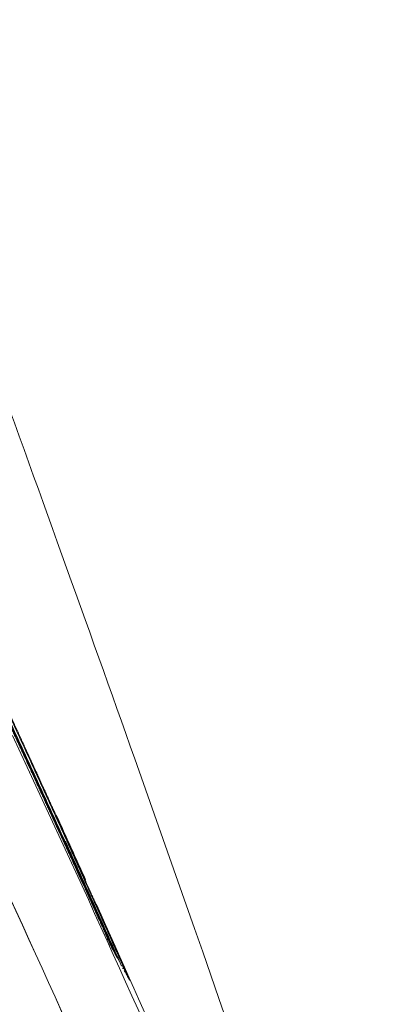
# Model space of a CAD drawing. Header units: millimetres. Extents: x 0 to 594, y 0 to 420.
# Tile 895 of 1056: x 518.32 to 518.534, y 163.831 to 164.399. Entities that reach past the tile are written whole.
import ezdxf

# ---------------------------------------------------------------- set-up
doc = ezdxf.new("R2010")
doc.units = ezdxf.units.MM
doc.layers.add('1', color=7, linetype='Continuous', true_color=0xffffff)

msp = doc.modelspace()

# ---------------------------------------------------------------- linework, layer by layer
at = {"layer": '1', "color": 155, "linetype": 'Continuous', "lineweight": 13}
for p, q in [((518.37366, 163.86245), (518.37364, 163.8625)), ((518.37421, 163.86271), (518.37733, 163.85572))]:
    msp.add_line(p, q, dxfattribs=at)
at = {"layer": '1', "color": 155, "linetype": 'Continuous', "lineweight": 18}
for points, degree, knots in [([(518.98078, 161.97049), (518.97825, 161.98328), (518.97034, 162.02247), (518.95501, 162.09429), (518.92758, 162.21402), (518.8857, 162.37848), (518.82445, 162.60708), (518.74948, 162.86906), (518.6579, 163.16746), (518.54961, 163.5008), (518.41131, 163.9056), (518.26846, 164.3024), (518.13847, 164.64929), (518.0371, 164.9137), (517.92773, 165.19196), (517.80828, 165.49081), (517.65395, 165.85063), (517.46792, 166.24914), (517.24394, 166.69433), (516.99206, 167.15718), (516.7595, 167.55526), (516.53105, 167.92488), (516.30057, 168.2797), (516.02683, 168.67902), (515.71929, 169.1024), (515.4031, 169.51395), (515.08493, 169.90716), (514.7183, 170.3395), (514.28636, 170.82229), (513.87451, 171.25412), (513.56332, 171.56623), (513.40109, 171.72577), (513.26172, 171.86065), (513.13274, 171.98379), (513.04035, 172.07087), (512.98924, 172.11859)], 3, [0, 0, 0, 0, 0.019057, 0.055848, 0.092039, 0.161305, 0.228153, 0.294922, 0.359112, 0.420843, 0.482817, 0.546117, 0.574388, 0.602916, 0.631703, 0.660035, 0.68656, 0.710733, 0.733018, 0.75359, 0.772684, 0.786765, 0.803254, 0.822193, 0.842997, 0.865126, 0.885673, 0.903619, 0.931175, 0.960506, 0.969964, 0.978347, 0.985531, 0.992144, 1, 1, 1, 1]), ([(512.52491, 169.70793), (513.35562, 169.32225), (515.09208, 168.16197), (516.74611, 166.50793), (518.04568, 164.56297), (518.94084, 162.40186), (519.39718, 160.10764), (519.39718, 157.76847), (518.94082, 155.47424), (518.04565, 153.31313), (516.74607, 151.36818), (515.09202, 149.71414), (513.35558, 148.5539), (512.52491, 148.16823)], 2, [0, 0, 0, 0.067893, 0.154315, 0.240736, 0.327158, 0.413579, 0.5, 0.586422, 0.672843, 0.759265, 0.845686, 0.932108, 1, 1, 1]), ([(513.07188, 169.43664), (513.61054, 169.15191), (515.09208, 168.16197), (516.74611, 166.50793), (518.04568, 164.56297), (518.94084, 162.40186), (519.39718, 160.10764), (519.39718, 157.76847), (518.94082, 155.47424), (518.04565, 153.31313), (516.74607, 151.36818), (515.09202, 149.71414), (513.35557, 148.55389), (512.5249, 148.16822)], 2, [0, 0, 0, 0.046286, 0.134711, 0.223136, 0.31156, 0.399985, 0.48841, 0.576834, 0.665259, 0.753684, 0.842108, 0.930533, 1, 1, 1])]:
    msp.add_open_spline(points, degree=degree, knots=knots, dxfattribs=at)
at = {"layer": '1', "color": 155, "linetype": 'Continuous', "lineweight": 13}
for points, knots in [([(518.38228, 163.84683), (518.38059, 163.85063), (518.37721, 163.85824), (518.37213, 163.86965), (518.36704, 163.88105), (518.36193, 163.89244), (518.35681, 163.90383), (518.35168, 163.91522), (518.34654, 163.92661), (518.34138, 163.93799), (518.33621, 163.94936), (518.33103, 163.96073), (518.32584, 163.9721), (518.32063, 163.98346), (518.31541, 163.99482), (518.31018, 164.00617), (518.30494, 164.01752), (518.29969, 164.02886), (518.29442, 164.0402), (518.28914, 164.05154), (518.28385, 164.06287), (518.27854, 164.07419), (518.27323, 164.08552), (518.2679, 164.09683), (518.26255, 164.10815), (518.2572, 164.11946), (518.25183, 164.13076), (518.24646, 164.14206), (518.24106, 164.15335), (518.23566, 164.16464), (518.23025, 164.17593), (518.22482, 164.18721), (518.21938, 164.19849), (518.21392, 164.20976), (518.20846, 164.22103), (518.20298, 164.23229), (518.19749, 164.24355), (518.19199, 164.2548), (518.18647, 164.26605), (518.18095, 164.27729), (518.17541, 164.28853), (518.16986, 164.29977), (518.16429, 164.311), (518.15872, 164.32222), (518.15313, 164.33344), (518.14753, 164.34466), (518.14191, 164.35587), (518.13816, 164.36334), (518.13629, 164.36708)], [0, 0, 0, 0, 0.021739, 0.043478, 0.065217, 0.086957, 0.108696, 0.130435, 0.152174, 0.173913, 0.195652, 0.217391, 0.239131, 0.26087, 0.282609, 0.304348, 0.326087, 0.347826, 0.369565, 0.391304, 0.413044, 0.434783, 0.456522, 0.478261, 0.5, 0.521739, 0.543478, 0.565218, 0.586957, 0.608696, 0.630435, 0.652174, 0.673913, 0.695652, 0.717391, 0.739131, 0.76087, 0.782609, 0.804348, 0.826087, 0.847826, 0.869565, 0.891304, 0.913043, 0.934783, 0.956522, 0.978261, 1, 1, 1, 1]), ([(518.14354, 164.34552), (518.14529, 164.34204), (518.1488, 164.33509), (518.15404, 164.32465), (518.15928, 164.31421), (518.1645, 164.30376), (518.16971, 164.29331), (518.17492, 164.28286), (518.18011, 164.2724), (518.18529, 164.26194), (518.19046, 164.25148), (518.19562, 164.24101), (518.20077, 164.23053), (518.2059, 164.22006), (518.21103, 164.20957), (518.21615, 164.19909), (518.22125, 164.1886), (518.22635, 164.1781), (518.23143, 164.16761), (518.23651, 164.1571), (518.24157, 164.1466), (518.24662, 164.13609), (518.25166, 164.12557), (518.25669, 164.11506), (518.26171, 164.10453), (518.26672, 164.09401), (518.27172, 164.08348), (518.27671, 164.07294), (518.28169, 164.06241), (518.28665, 164.05187), (518.29161, 164.04132), (518.29656, 164.03077), (518.30149, 164.02022), (518.30641, 164.00966), (518.31133, 163.9991), (518.31623, 163.98854), (518.32112, 163.97797), (518.326, 163.96739), (518.33087, 163.95682), (518.33573, 163.94624), (518.34058, 163.93565), (518.34542, 163.92507), (518.35024, 163.91448), (518.35506, 163.90388), (518.35986, 163.89328), (518.36466, 163.88268), (518.36944, 163.87207), (518.37262, 163.865), (518.37421, 163.86146)], [0, 0, 0, 0, 0.021739, 0.043478, 0.065217, 0.086957, 0.108696, 0.130435, 0.152174, 0.173913, 0.195652, 0.217391, 0.23913, 0.260869, 0.282609, 0.304348, 0.326087, 0.347826, 0.369565, 0.391304, 0.413043, 0.434782, 0.456522, 0.478261, 0.5, 0.521739, 0.543478, 0.565217, 0.586956, 0.608696, 0.630435, 0.652174, 0.673913, 0.695652, 0.717391, 0.73913, 0.760869, 0.782609, 0.804348, 0.826087, 0.847826, 0.869565, 0.891304, 0.913043, 0.934783, 0.956522, 0.978261, 1, 1, 1, 1]), ([(518.32612, 163.96662), (518.32594, 163.96701), (518.32558, 163.96779), (518.32503, 163.96897), (518.32448, 163.97016), (518.32392, 163.97136), (518.32336, 163.97257), (518.3228, 163.9738), (518.32223, 163.97503), (518.32165, 163.97627), (518.32107, 163.97753), (518.32049, 163.97879), (518.31989, 163.98007), (518.3193, 163.98135), (518.3187, 163.98265), (518.31809, 163.98396), (518.31748, 163.98528), (518.31686, 163.98661), (518.31624, 163.98795), (518.31561, 163.9893), (518.31498, 163.99067), (518.31434, 163.99204), (518.31369, 163.99343), (518.31304, 163.99483), (518.31239, 163.99623), (518.31173, 163.99766), (518.31106, 163.99909), (518.31039, 164.00053), (518.30971, 164.00199), (518.30903, 164.00346), (518.30834, 164.00494), (518.30764, 164.00643), (518.30694, 164.00793), (518.30623, 164.00945), (518.30552, 164.01098), (518.3048, 164.01252), (518.30407, 164.01407), (518.30334, 164.01564), (518.3026, 164.01722), (518.30186, 164.01881), (518.30111, 164.02041), (518.30035, 164.02203), (518.29959, 164.02366), (518.29882, 164.0253), (518.29805, 164.02695), (518.29727, 164.02862), (518.29648, 164.0303), (518.29568, 164.032), (518.29488, 164.0337), (518.29407, 164.03542), (518.29326, 164.03716), (518.29244, 164.0389), (518.29161, 164.04066), (518.29078, 164.04244), (518.28994, 164.04423), (518.28909, 164.04603), (518.28824, 164.04784), (518.28737, 164.04967), (518.28651, 164.05151), (518.28563, 164.05337), (518.28475, 164.05524), (518.28386, 164.05712), (518.28296, 164.05902), (518.28206, 164.06093), (518.28115, 164.06286), (518.28023, 164.0648), (518.27931, 164.06675), (518.27838, 164.06872), (518.27744, 164.0707), (518.27649, 164.0727), (518.27554, 164.07471), (518.27458, 164.07673), (518.27362, 164.07877), (518.27264, 164.08082), (518.27166, 164.08289), (518.27067, 164.08497), (518.26968, 164.08707), (518.26867, 164.08918), (518.26766, 164.0913), (518.26664, 164.09344), (518.26562, 164.09559), (518.26459, 164.09776), (518.26355, 164.09994), (518.2625, 164.10214), (518.26144, 164.10435), (518.26038, 164.10658), (518.25931, 164.10882), (518.25823, 164.11107), (518.25715, 164.11334), (518.25605, 164.11563), (518.25495, 164.11793), (518.25384, 164.12024), (518.25273, 164.12257), (518.2516, 164.12491), (518.25047, 164.12727), (518.24933, 164.12964), (518.24818, 164.13203), (518.24703, 164.13444), (518.24587, 164.13685), (518.2447, 164.13929), (518.24352, 164.14174), (518.24233, 164.1442), (518.24114, 164.14668), (518.23993, 164.14917), (518.23872, 164.15168), (518.2375, 164.1542), (518.23628, 164.15674), (518.23504, 164.1593), (518.23421, 164.16101), (518.2338, 164.16187)], [0, 0, 0, 0, 0.009353, 0.018706, 0.028059, 0.037413, 0.046767, 0.056121, 0.065476, 0.07483, 0.084184, 0.093539, 0.102893, 0.112248, 0.121602, 0.130956, 0.14031, 0.149664, 0.159018, 0.168371, 0.177724, 0.187077, 0.19643, 0.205782, 0.215134, 0.224485, 0.233837, 0.243188, 0.252538, 0.261888, 0.271238, 0.280587, 0.289936, 0.299285, 0.308633, 0.317982, 0.327329, 0.336677, 0.346024, 0.355371, 0.364718, 0.374064, 0.383411, 0.392757, 0.402104, 0.41145, 0.420796, 0.430143, 0.439489, 0.448836, 0.458183, 0.46753, 0.476877, 0.486225, 0.495573, 0.504922, 0.514272, 0.523622, 0.532972, 0.542322, 0.551673, 0.561024, 0.570375, 0.579726, 0.589076, 0.598427, 0.607777, 0.617127, 0.626477, 0.635826, 0.645175, 0.654524, 0.663872, 0.673219, 0.682565, 0.691912, 0.701257, 0.710602, 0.719946, 0.729289, 0.738631, 0.747973, 0.757314, 0.766654, 0.775994, 0.785333, 0.794671, 0.804008, 0.813345, 0.822681, 0.832016, 0.841351, 0.850685, 0.860018, 0.869351, 0.878684, 0.888016, 0.897348, 0.90668, 0.916012, 0.925343, 0.934674, 0.944006, 0.953337, 0.962669, 0.972001, 0.981333, 0.990666, 1, 1, 1, 1]), ([(518.32767, 163.96403), (518.32749, 163.96442), (518.32713, 163.9652), (518.32659, 163.96639), (518.32604, 163.96758), (518.32548, 163.96878), (518.32492, 163.96999), (518.32436, 163.97121), (518.32379, 163.97244), (518.32322, 163.97368), (518.32264, 163.97494), (518.32206, 163.9762), (518.32147, 163.97747), (518.32087, 163.97876), (518.32027, 163.98005), (518.31967, 163.98136), (518.31906, 163.98267), (518.31845, 163.984), (518.31783, 163.98534), (518.3172, 163.98669), (518.31657, 163.98805), (518.31594, 163.98942), (518.31529, 163.99081), (518.31465, 163.9922), (518.31399, 163.99361), (518.31334, 163.99502), (518.31267, 163.99645), (518.312, 163.99789), (518.31133, 163.99935), (518.31065, 164.00081), (518.30996, 164.00229), (518.30927, 164.00377), (518.30857, 164.00527), (518.30787, 164.00679), (518.30716, 164.00831), (518.30644, 164.00985), (518.30572, 164.0114), (518.30499, 164.01296), (518.30426, 164.01453), (518.30352, 164.01612), (518.30277, 164.01772), (518.30202, 164.01933), (518.30126, 164.02095), (518.3005, 164.02259), (518.29973, 164.02424), (518.29895, 164.0259), (518.29817, 164.02758), (518.29738, 164.02927), (518.29658, 164.03097), (518.29577, 164.03269), (518.29496, 164.03441), (518.29415, 164.03616), (518.29332, 164.03791), (518.29249, 164.03968), (518.29166, 164.04147), (518.29081, 164.04326), (518.28996, 164.04507), (518.28911, 164.0469), (518.28824, 164.04874), (518.28737, 164.05059), (518.28649, 164.05245), (518.28561, 164.05433), (518.28472, 164.05623), (518.28382, 164.05814), (518.28291, 164.06006), (518.282, 164.06199), (518.28108, 164.06394), (518.28015, 164.06591), (518.27922, 164.06789), (518.27827, 164.06988), (518.27733, 164.07189), (518.27637, 164.07391), (518.27541, 164.07594), (518.27444, 164.07799), (518.27346, 164.08006), (518.27247, 164.08213), (518.27148, 164.08423), (518.27048, 164.08633), (518.26948, 164.08845), (518.26846, 164.09059), (518.26744, 164.09274), (518.26641, 164.09491), (518.26537, 164.09709), (518.26433, 164.09928), (518.26328, 164.10149), (518.26222, 164.10371), (518.26115, 164.10595), (518.26008, 164.10821), (518.25899, 164.11047), (518.2579, 164.11276), (518.25681, 164.11506), (518.2557, 164.11737), (518.25459, 164.1197), (518.25347, 164.12204), (518.25234, 164.1244), (518.2512, 164.12677), (518.25006, 164.12916), (518.24891, 164.13156), (518.24775, 164.13398), (518.24658, 164.13641), (518.2454, 164.13886), (518.24422, 164.14132), (518.24303, 164.1438), (518.24183, 164.1463), (518.24062, 164.1488), (518.2394, 164.15133), (518.23818, 164.15387), (518.23695, 164.15642), (518.23612, 164.15814), (518.2357, 164.159)], [0, 0, 0, 0, 0.009353, 0.018706, 0.02806, 0.037414, 0.046769, 0.056123, 0.065478, 0.074833, 0.084188, 0.093543, 0.102898, 0.112253, 0.121608, 0.130962, 0.140317, 0.149671, 0.159025, 0.168379, 0.177732, 0.187086, 0.196439, 0.205791, 0.215143, 0.224495, 0.233847, 0.243198, 0.252549, 0.261899, 0.271249, 0.280599, 0.289948, 0.299297, 0.308646, 0.317994, 0.327342, 0.336689, 0.346037, 0.355384, 0.364731, 0.374077, 0.383424, 0.39277, 0.402117, 0.411463, 0.420809, 0.430156, 0.439502, 0.448849, 0.458196, 0.467543, 0.47689, 0.486238, 0.495587, 0.504936, 0.514285, 0.523635, 0.532985, 0.542336, 0.551687, 0.561038, 0.570389, 0.57974, 0.589091, 0.598441, 0.607792, 0.617142, 0.626492, 0.635841, 0.64519, 0.654539, 0.663886, 0.673234, 0.68258, 0.691926, 0.701271, 0.710616, 0.71996, 0.729303, 0.738645, 0.747987, 0.757328, 0.766668, 0.776007, 0.785345, 0.794683, 0.80402, 0.813356, 0.822691, 0.832026, 0.84136, 0.850694, 0.860027, 0.86936, 0.878692, 0.888023, 0.897355, 0.906686, 0.916017, 0.925348, 0.934678, 0.944009, 0.95334, 0.962671, 0.972003, 0.981334, 0.990667, 1, 1, 1, 1]), ([(518.23596, 164.16041), (518.23756, 164.15709), (518.24089, 164.15014), (518.24597, 164.13956), (518.25117, 164.12867), (518.25637, 164.11778), (518.26155, 164.10689), (518.26672, 164.096), (518.27187, 164.0851), (518.27702, 164.0742), (518.28215, 164.0633), (518.28727, 164.0524), (518.29238, 164.04149), (518.29747, 164.03058), (518.30255, 164.01967), (518.30762, 164.00876), (518.31268, 163.99784), (518.31773, 163.98692), (518.32276, 163.976), (518.32779, 163.96508), (518.3328, 163.95416), (518.33779, 163.94323), (518.34278, 163.9323), (518.34775, 163.92137), (518.35235, 163.91123), (518.35529, 163.90473), (518.35658, 163.90188)], [0, 0, 0, 0, 0.038649, 0.080846, 0.123044, 0.165241, 0.207439, 0.249636, 0.291834, 0.334031, 0.376229, 0.418426, 0.460624, 0.502821, 0.545019, 0.587216, 0.629414, 0.671611, 0.713809, 0.756006, 0.798204, 0.840401, 0.882599, 0.924796, 0.966994, 1, 1, 1, 1]), ([(518.29717, 164.03547), (518.29745, 164.03485), (518.29802, 164.03363), (518.29886, 164.0318), (518.2997, 164.02999), (518.30054, 164.02818), (518.30137, 164.02639), (518.30219, 164.02461), (518.30301, 164.02284), (518.30382, 164.02108), (518.30463, 164.01933), (518.30543, 164.0176), (518.30623, 164.01587), (518.30702, 164.01416), (518.3078, 164.01245), (518.30858, 164.01076), (518.30936, 164.00908), (518.31013, 164.00741), (518.31089, 164.00575), (518.31165, 164.0041), (518.3124, 164.00246), (518.31315, 164.00083), (518.31389, 163.99922), (518.31463, 163.99761), (518.31536, 163.99602), (518.31609, 163.99443), (518.31681, 163.99286), (518.31753, 163.9913), (518.31824, 163.98974), (518.31895, 163.9882), (518.31965, 163.98667), (518.32034, 163.98515), (518.32103, 163.98364), (518.32172, 163.98214), (518.3224, 163.98066), (518.32308, 163.97918), (518.32375, 163.97771), (518.32441, 163.97625), (518.32507, 163.97481), (518.32573, 163.97337), (518.32638, 163.97195), (518.32702, 163.97053), (518.32767, 163.96913), (518.3283, 163.96773), (518.32893, 163.96635), (518.32956, 163.96497), (518.33018, 163.96361), (518.33079, 163.96226), (518.33141, 163.96092), (518.33201, 163.95958), (518.33261, 163.95826), (518.33321, 163.95695), (518.3338, 163.95565), (518.33439, 163.95435), (518.33497, 163.95307), (518.33555, 163.9518), (518.33612, 163.95054), (518.33669, 163.94929), (518.33725, 163.94805), (518.33781, 163.94682), (518.33837, 163.94559), (518.33891, 163.94438), (518.33946, 163.94318), (518.34, 163.94199), (518.34053, 163.94081), (518.34106, 163.93964), (518.34159, 163.93847), (518.34211, 163.93732), (518.34263, 163.93618), (518.34314, 163.93505), (518.34365, 163.93392), (518.34415, 163.93281), (518.34465, 163.93171), (518.34514, 163.93061), (518.34563, 163.92953), (518.34612, 163.92846), (518.3466, 163.92739), (518.34707, 163.92634), (518.34755, 163.92529), (518.34801, 163.92425), (518.34848, 163.92323), (518.34893, 163.92221), (518.34939, 163.9212), (518.34984, 163.92021), (518.35028, 163.91922), (518.35072, 163.91824), (518.35116, 163.91727), (518.35159, 163.91631), (518.35202, 163.91536), (518.35244, 163.91442), (518.35286, 163.91348), (518.35328, 163.91256), (518.35369, 163.91165), (518.3541, 163.91074), (518.3545, 163.90985), (518.3549, 163.90896), (518.35529, 163.90809), (518.35568, 163.90722), (518.35606, 163.90636), (518.35645, 163.90551), (518.35682, 163.90467), (518.3572, 163.90384), (518.35756, 163.90302), (518.35793, 163.9022), (518.35829, 163.9014), (518.35865, 163.90061), (518.359, 163.89982), (518.35935, 163.89904), (518.35969, 163.89827), (518.36003, 163.89751), (518.36037, 163.89676), (518.3607, 163.89602), (518.36103, 163.89529), (518.36135, 163.89457), (518.36167, 163.89385), (518.36199, 163.89314), (518.3623, 163.89245), (518.36261, 163.89176), (518.36291, 163.89108), (518.36321, 163.8904), (518.36341, 163.88996), (518.36351, 163.88974)], [0, 0, 0, 0, 0.008403, 0.016805, 0.025207, 0.033609, 0.04201, 0.050411, 0.058812, 0.067213, 0.075613, 0.084013, 0.092413, 0.100813, 0.109213, 0.117612, 0.126012, 0.134411, 0.14281, 0.15121, 0.159609, 0.168008, 0.176407, 0.184806, 0.193205, 0.201604, 0.210002, 0.218401, 0.2268, 0.235199, 0.243599, 0.251998, 0.260397, 0.268796, 0.277195, 0.285595, 0.293994, 0.302394, 0.310794, 0.319194, 0.327594, 0.335994, 0.344394, 0.352794, 0.361195, 0.369596, 0.377996, 0.386397, 0.394799, 0.4032, 0.411602, 0.420003, 0.428405, 0.436807, 0.445209, 0.453612, 0.462014, 0.470417, 0.47882, 0.487223, 0.495627, 0.50403, 0.512434, 0.520838, 0.529242, 0.537646, 0.546051, 0.554455, 0.56286, 0.571265, 0.57967, 0.588075, 0.596481, 0.604887, 0.613292, 0.621698, 0.630104, 0.638511, 0.646917, 0.655324, 0.66373, 0.672137, 0.680544, 0.688951, 0.697358, 0.705765, 0.714172, 0.72258, 0.730987, 0.739394, 0.747802, 0.756209, 0.764617, 0.773025, 0.781432, 0.78984, 0.798248, 0.806655, 0.815063, 0.82347, 0.831878, 0.840285, 0.848693, 0.8571, 0.865507, 0.873914, 0.882321, 0.890728, 0.899135, 0.907542, 0.915948, 0.924354, 0.93276, 0.941166, 0.949572, 0.957977, 0.966382, 0.974787, 0.983192, 0.991596, 1, 1, 1, 1]), ([(518.36598, 163.87939), (518.36593, 163.87951), (518.36582, 163.87976), (518.36564, 163.88015), (518.36546, 163.88054), (518.36528, 163.88095), (518.36509, 163.88137), (518.36489, 163.8818), (518.36469, 163.88225), (518.36448, 163.88271), (518.36427, 163.88318), (518.36405, 163.88366), (518.36383, 163.88415), (518.3636, 163.88466), (518.36337, 163.88518), (518.36312, 163.88571), (518.36288, 163.88625), (518.36263, 163.8868), (518.36237, 163.88737), (518.36211, 163.88795), (518.36184, 163.88853), (518.36157, 163.88914), (518.36129, 163.88975), (518.36101, 163.89037), (518.36072, 163.89101), (518.36043, 163.89166), (518.36013, 163.89232), (518.35982, 163.89299), (518.35951, 163.89367), (518.3592, 163.89436), (518.35888, 163.89507), (518.35855, 163.89579), (518.35822, 163.89651), (518.35789, 163.89725), (518.35755, 163.898), (518.3572, 163.89877), (518.35685, 163.89954), (518.35649, 163.90032), (518.35613, 163.90112), (518.35576, 163.90193), (518.35539, 163.90274), (518.35501, 163.90357), (518.35463, 163.90441), (518.35424, 163.90527), (518.35385, 163.90613), (518.35345, 163.907), (518.35305, 163.90788), (518.35264, 163.90878), (518.35223, 163.90969), (518.35181, 163.9106), (518.35139, 163.91153), (518.35096, 163.91247), (518.35053, 163.91342), (518.35009, 163.91438), (518.34965, 163.91534), (518.3492, 163.91633), (518.34875, 163.91732), (518.34829, 163.91832), (518.34783, 163.91933), (518.34736, 163.92035), (518.34689, 163.92139), (518.34642, 163.92243), (518.34593, 163.92348), (518.34545, 163.92455), (518.34496, 163.92562), (518.34446, 163.92671), (518.34396, 163.9278), (518.34345, 163.92891), (518.34294, 163.93002), (518.34243, 163.93115), (518.34191, 163.93228), (518.34138, 163.93343), (518.34085, 163.93458), (518.34032, 163.93575), (518.33978, 163.93692), (518.33924, 163.93811), (518.33869, 163.9393), (518.33814, 163.94051), (518.33758, 163.94172), (518.33702, 163.94295), (518.33645, 163.94418), (518.33588, 163.94543), (518.3353, 163.94668), (518.33472, 163.94794), (518.33414, 163.94921), (518.33355, 163.9505), (518.33295, 163.95179), (518.33235, 163.95309), (518.33175, 163.9544), (518.33114, 163.95572), (518.33053, 163.95705), (518.32991, 163.95839), (518.32929, 163.95974), (518.32867, 163.96109), (518.32804, 163.96246), (518.3274, 163.96384), (518.32676, 163.96522), (518.32633, 163.96615), (518.32612, 163.96662)], [0, 0, 0, 0, 0.010416, 0.020831, 0.031246, 0.041661, 0.052076, 0.06249, 0.072904, 0.083318, 0.093731, 0.104145, 0.114558, 0.124971, 0.135384, 0.145797, 0.156209, 0.166622, 0.177035, 0.187447, 0.19786, 0.208273, 0.218685, 0.229098, 0.239511, 0.249924, 0.260336, 0.270749, 0.281162, 0.291575, 0.301989, 0.312402, 0.322815, 0.333229, 0.343643, 0.354057, 0.364471, 0.374885, 0.385299, 0.395714, 0.406129, 0.416544, 0.426959, 0.437374, 0.44779, 0.458206, 0.468622, 0.479038, 0.489454, 0.499871, 0.510288, 0.520705, 0.531122, 0.541539, 0.551957, 0.562375, 0.572793, 0.583211, 0.593629, 0.604048, 0.614467, 0.624886, 0.635305, 0.645724, 0.656143, 0.666563, 0.676983, 0.687402, 0.697822, 0.708242, 0.718663, 0.729083, 0.739503, 0.749924, 0.760344, 0.770765, 0.781185, 0.791606, 0.802026, 0.812447, 0.822868, 0.833288, 0.843709, 0.854129, 0.86455, 0.87497, 0.88539, 0.89581, 0.90623, 0.91665, 0.927069, 0.937489, 0.947908, 0.958327, 0.968746, 0.979164, 0.989582, 1, 1, 1, 1]), ([(518.36761, 163.87644), (518.36756, 163.87655), (518.36746, 163.87677), (518.36731, 163.87711), (518.36715, 163.87746), (518.36699, 163.87782), (518.36682, 163.87819), (518.36665, 163.87857), (518.36647, 163.87896), (518.36629, 163.87936), (518.3661, 163.87977), (518.36591, 163.88019), (518.36572, 163.88062), (518.36552, 163.88106), (518.36532, 163.88151), (518.36511, 163.88197), (518.3649, 163.88244), (518.36468, 163.88292), (518.36446, 163.88341), (518.36423, 163.88391), (518.364, 163.88442), (518.36377, 163.88494), (518.36353, 163.88547), (518.36328, 163.88601), (518.36304, 163.88656), (518.36278, 163.88712), (518.36253, 163.88768), (518.36226, 163.88826), (518.362, 163.88885), (518.36173, 163.88944), (518.36146, 163.89005), (518.36118, 163.89067), (518.36089, 163.89129), (518.36061, 163.89192), (518.36032, 163.89257), (518.36002, 163.89322), (518.35972, 163.89388), (518.35942, 163.89455), (518.35911, 163.89523), (518.35879, 163.89592), (518.35848, 163.89662), (518.35816, 163.89733), (518.35783, 163.89805), (518.3575, 163.89877), (518.35717, 163.89951), (518.35683, 163.90025), (518.35649, 163.90101), (518.35614, 163.90177), (518.35579, 163.90254), (518.35544, 163.90332), (518.35508, 163.90411), (518.35472, 163.90491), (518.35435, 163.90571), (518.35398, 163.90653), (518.35361, 163.90735), (518.35323, 163.90819), (518.35285, 163.90903), (518.35246, 163.90988), (518.35207, 163.91074), (518.35167, 163.9116), (518.35128, 163.91248), (518.35087, 163.91337), (518.35047, 163.91426), (518.35006, 163.91516), (518.34964, 163.91607), (518.34922, 163.91699), (518.3488, 163.91792), (518.34837, 163.91885), (518.34794, 163.91979), (518.34751, 163.92075), (518.34707, 163.92171), (518.34663, 163.92268), (518.34618, 163.92365), (518.34574, 163.92464), (518.34528, 163.92563), (518.34482, 163.92663), (518.34436, 163.92764), (518.3439, 163.92866), (518.34343, 163.92968), (518.34296, 163.93072), (518.34248, 163.93176), (518.342, 163.93281), (518.34152, 163.93386), (518.34103, 163.93493), (518.34054, 163.936), (518.34005, 163.93708), (518.33955, 163.93817), (518.33905, 163.93927), (518.33854, 163.94037), (518.33803, 163.94148), (518.33752, 163.9426), (518.337, 163.94373), (518.33648, 163.94487), (518.33596, 163.94601), (518.33543, 163.94716), (518.3349, 163.94831), (518.33436, 163.94948), (518.33382, 163.95065), (518.33328, 163.95183), (518.33274, 163.95302), (518.33219, 163.95421), (518.33164, 163.95542), (518.33108, 163.95663), (518.33052, 163.95784), (518.32996, 163.95907), (518.32939, 163.9603), (518.32882, 163.96153), (518.32825, 163.96278), (518.32786, 163.96362), (518.32767, 163.96403)], [0, 0, 0, 0, 0.009345, 0.018689, 0.028033, 0.037377, 0.04672, 0.056063, 0.065406, 0.074749, 0.084091, 0.093434, 0.102776, 0.112118, 0.12146, 0.130801, 0.140143, 0.149484, 0.158826, 0.168167, 0.177509, 0.18685, 0.196191, 0.205532, 0.214874, 0.224215, 0.233557, 0.242898, 0.25224, 0.261581, 0.270923, 0.280265, 0.289606, 0.298948, 0.30829, 0.317633, 0.326975, 0.336318, 0.34566, 0.355003, 0.364346, 0.373689, 0.383033, 0.392376, 0.40172, 0.411064, 0.420408, 0.429752, 0.439096, 0.448441, 0.457786, 0.467131, 0.476476, 0.485822, 0.495168, 0.504513, 0.51386, 0.523206, 0.532552, 0.541899, 0.551246, 0.560593, 0.56994, 0.579288, 0.588636, 0.597983, 0.607331, 0.61668, 0.626028, 0.635377, 0.644725, 0.654074, 0.663423, 0.672772, 0.682122, 0.691471, 0.700821, 0.71017, 0.71952, 0.72887, 0.73822, 0.74757, 0.75692, 0.76627, 0.77562, 0.78497, 0.79432, 0.80367, 0.81302, 0.82237, 0.831721, 0.841071, 0.850421, 0.859771, 0.86912, 0.87847, 0.88782, 0.897169, 0.906518, 0.915868, 0.925217, 0.934565, 0.943914, 0.953262, 0.96261, 0.971958, 0.981306, 0.990653, 1, 1, 1, 1]), ([(518.37865, 163.8533), (518.37701, 163.85698), (518.37372, 163.86435), (518.36877, 163.87539), (518.36381, 163.88642), (518.35884, 163.89745), (518.35386, 163.90848), (518.34972, 163.91762), (518.34724, 163.92308), (518.34643, 163.92487)], [0, 0, 0, 0, 0.15414, 0.308281, 0.462421, 0.616562, 0.770702, 0.924842, 1, 1, 1, 1]), ([(518.35515, 163.90436), (518.35567, 163.90322), (518.35778, 163.89855), (518.36149, 163.89035), (518.36628, 163.87974), (518.37105, 163.86913), (518.37423, 163.86205), (518.37581, 163.85851)], [0, 0, 0, 0, 0.074315, 0.305736, 0.537157, 0.768579, 1, 1, 1, 1]), ([(518.36351, 163.88974), (518.36363, 163.88947), (518.36388, 163.88891), (518.36424, 163.88809), (518.36461, 163.88728), (518.36496, 163.88648), (518.36532, 163.88569), (518.36566, 163.88492), (518.36601, 163.88415), (518.36634, 163.88339), (518.36668, 163.88264), (518.36701, 163.8819), (518.36733, 163.88117), (518.36765, 163.88045), (518.36797, 163.87974), (518.36828, 163.87904), (518.36859, 163.87835), (518.36889, 163.87767), (518.36919, 163.877), (518.36949, 163.87634), (518.36978, 163.87569), (518.37006, 163.87504), (518.37035, 163.87441), (518.37063, 163.87378), (518.3709, 163.87316), (518.37117, 163.87256), (518.37144, 163.87196), (518.3717, 163.87137), (518.37196, 163.87078), (518.37221, 163.87021), (518.37247, 163.86965), (518.37271, 163.86909), (518.37296, 163.86854), (518.3732, 163.868), (518.37343, 163.86747), (518.37367, 163.86694), (518.3739, 163.86643), (518.37412, 163.86592), (518.37434, 163.86542), (518.37456, 163.86493), (518.37478, 163.86444), (518.37499, 163.86396), (518.3752, 163.86349), (518.3754, 163.86303), (518.3756, 163.86258), (518.3758, 163.86213), (518.376, 163.86169), (518.37619, 163.86126), (518.37638, 163.86083), (518.37656, 163.86041), (518.37675, 163.86), (518.37693, 163.85959), (518.3771, 163.8592), (518.37728, 163.8588), (518.37745, 163.85842), (518.37761, 163.85804), (518.37778, 163.85767), (518.37794, 163.8573), (518.3781, 163.85694), (518.37826, 163.85659), (518.37841, 163.85624), (518.37856, 163.8559), (518.37871, 163.85557), (518.37885, 163.85524), (518.379, 163.85492), (518.37914, 163.8546), (518.37928, 163.85429), (518.37941, 163.85398), (518.37954, 163.85368), (518.37967, 163.85339), (518.3798, 163.8531), (518.37993, 163.85281), (518.38005, 163.85254), (518.38017, 163.85226), (518.38029, 163.852), (518.3804, 163.85173), (518.38052, 163.85148), (518.38063, 163.85123), (518.38074, 163.85098), (518.38084, 163.85074), (518.38095, 163.8505), (518.38105, 163.85027), (518.38115, 163.85005), (518.38124, 163.84983), (518.38134, 163.84961), (518.38143, 163.8494), (518.38152, 163.8492), (518.38161, 163.849), (518.38169, 163.84881), (518.38178, 163.84862), (518.38186, 163.84843), (518.38194, 163.84825), (518.38202, 163.84808), (518.38209, 163.84791), (518.38216, 163.84774), (518.38223, 163.84758), (518.3823, 163.84743), (518.38237, 163.84727), (518.38243, 163.84713), (518.38249, 163.84699), (518.38255, 163.84685), (518.38261, 163.84672), (518.38267, 163.84659), (518.38272, 163.84647), (518.38277, 163.84635), (518.38282, 163.84624), (518.38287, 163.84613), (518.38292, 163.84602), (518.38296, 163.84592), (518.383, 163.84583), (518.38304, 163.84573), (518.38308, 163.84565), (518.38312, 163.84556), (518.38315, 163.84549), (518.38318, 163.84541), (518.38322, 163.84534), (518.38324, 163.84527), (518.38327, 163.84521), (518.3833, 163.84516), (518.38332, 163.8451), (518.38334, 163.84505), (518.38336, 163.84501), (518.38338, 163.84497), (518.38339, 163.84493), (518.38341, 163.8449), (518.38342, 163.84487), (518.38343, 163.84484), (518.38344, 163.84482), (518.38345, 163.8448), (518.38345, 163.84479), (518.38346, 163.84478), (518.38346, 163.84477)], [0, 0, 0, 0, 0.007575, 0.01515, 0.022724, 0.030299, 0.037873, 0.045447, 0.053022, 0.060596, 0.06817, 0.075744, 0.083318, 0.090892, 0.098466, 0.10604, 0.113614, 0.121188, 0.128763, 0.136337, 0.143911, 0.151485, 0.15906, 0.166634, 0.174209, 0.181784, 0.189358, 0.196933, 0.204508, 0.212083, 0.219659, 0.227234, 0.234809, 0.242385, 0.24996, 0.257536, 0.265112, 0.272688, 0.280264, 0.28784, 0.295417, 0.302993, 0.31057, 0.318146, 0.325723, 0.3333, 0.340877, 0.348454, 0.356031, 0.363608, 0.371185, 0.378762, 0.38634, 0.393917, 0.401494, 0.409072, 0.416649, 0.424227, 0.431804, 0.439382, 0.446959, 0.454537, 0.462114, 0.469691, 0.477268, 0.484846, 0.492423, 0.5, 0.507577, 0.515153, 0.52273, 0.530307, 0.537883, 0.54546, 0.553036, 0.560612, 0.568188, 0.575765, 0.583341, 0.590917, 0.598492, 0.606068, 0.613644, 0.62122, 0.628796, 0.636371, 0.643947, 0.651523, 0.659098, 0.666674, 0.674249, 0.681825, 0.689401, 0.696976, 0.704552, 0.712127, 0.719703, 0.727278, 0.734853, 0.742429, 0.750004, 0.75758, 0.765155, 0.772731, 0.780306, 0.787882, 0.795457, 0.803033, 0.810608, 0.818184, 0.825759, 0.833335, 0.84091, 0.848486, 0.856061, 0.863637, 0.871213, 0.878788, 0.886364, 0.89394, 0.901515, 0.909091, 0.916667, 0.924242, 0.931818, 0.939394, 0.946969, 0.954545, 0.962121, 0.969697, 1, 1, 1, 1]), ([(518.37364, 163.8625), (518.37363, 163.86251), (518.37363, 163.86252), (518.37362, 163.86253), (518.37361, 163.86255), (518.37359, 163.86259), (518.37357, 163.86264), (518.37354, 163.86271), (518.3735, 163.86279), (518.37346, 163.86288), (518.37341, 163.86298), (518.37336, 163.8631), (518.3733, 163.86323), (518.37323, 163.86338), (518.37316, 163.86354), (518.37308, 163.86371), (518.37299, 163.86391), (518.3729, 163.86411), (518.3728, 163.86434), (518.37269, 163.86458), (518.37257, 163.86483), (518.37245, 163.86511), (518.37231, 163.8654), (518.37217, 163.86571), (518.37203, 163.86604), (518.37187, 163.86638), (518.3717, 163.86675), (518.37153, 163.86713), (518.37135, 163.86754), (518.37116, 163.86796), (518.37095, 163.86841), (518.37074, 163.86887), (518.37052, 163.86936), (518.37029, 163.86986), (518.37006, 163.87039), (518.36981, 163.87094), (518.36955, 163.87152), (518.36928, 163.87211), (518.369, 163.87273), (518.36871, 163.87337), (518.36841, 163.87404), (518.3681, 163.87473), (518.36777, 163.87544), (518.36744, 163.87618), (518.36709, 163.87694), (518.36674, 163.87773), (518.36637, 163.87855), (518.36611, 163.87911), (518.36598, 163.87939)], [0, 0, 0, 0, 0.019611, 0.041399, 0.063186, 0.084975, 0.106763, 0.128552, 0.150341, 0.172131, 0.19392, 0.21571, 0.237499, 0.259289, 0.281078, 0.302868, 0.324657, 0.346446, 0.368235, 0.390023, 0.411811, 0.433599, 0.455387, 0.477174, 0.498961, 0.520748, 0.542534, 0.56432, 0.586106, 0.607891, 0.629676, 0.651461, 0.673245, 0.695029, 0.716813, 0.738596, 0.76038, 0.782163, 0.803946, 0.825729, 0.847513, 0.869296, 0.891079, 0.912863, 0.934646, 0.95643, 0.978215, 1, 1, 1, 1]), ([(518.37523, 163.85958), (518.37522, 163.85958), (518.37522, 163.85959), (518.37521, 163.85962), (518.37519, 163.85966), (518.37517, 163.8597), (518.37514, 163.85976), (518.37511, 163.85984), (518.37507, 163.85992), (518.37502, 163.86002), (518.37497, 163.86013), (518.37492, 163.86025), (518.37486, 163.86039), (518.37479, 163.86054), (518.37471, 163.8607), (518.37463, 163.86088), (518.37454, 163.86108), (518.37445, 163.86129), (518.37435, 163.86151), (518.37424, 163.86175), (518.37412, 163.86201), (518.374, 163.86228), (518.37387, 163.86258), (518.37373, 163.86288), (518.37358, 163.86321), (518.37342, 163.86356), (518.37326, 163.86392), (518.37309, 163.8643), (518.3729, 163.8647), (518.37271, 163.86512), (518.37252, 163.86556), (518.37231, 163.86603), (518.37209, 163.86651), (518.37186, 163.86701), (518.37163, 163.86753), (518.37138, 163.86808), (518.37113, 163.86865), (518.37086, 163.86923), (518.37058, 163.86985), (518.3703, 163.87048), (518.37, 163.87114), (518.36969, 163.87182), (518.36937, 163.87253), (518.36904, 163.87326), (518.3687, 163.87402), (518.36835, 163.8748), (518.36799, 163.8756), (518.36773, 163.87616), (518.36761, 163.87644)], [0, 0, 0, 0, 0.020252, 0.042026, 0.063799, 0.085573, 0.107347, 0.129122, 0.150897, 0.172672, 0.194447, 0.216223, 0.237998, 0.259773, 0.281548, 0.303324, 0.325098, 0.346873, 0.368648, 0.390422, 0.412196, 0.43397, 0.455744, 0.477517, 0.499289, 0.521062, 0.542834, 0.564606, 0.586377, 0.608148, 0.629919, 0.651689, 0.673459, 0.695229, 0.716999, 0.738768, 0.760537, 0.782306, 0.804075, 0.825844, 0.847613, 0.869382, 0.891151, 0.91292, 0.934689, 0.956459, 0.978229, 1, 1, 1, 1]), ([(518.3737, 163.86238), (518.3737, 163.8624), (518.37368, 163.86242), (518.37367, 163.86244), (518.37366, 163.86245)], [0, 0, 0, 0, 0.5, 1, 1, 1, 1]), ([(518.37527, 163.8595), (518.37526, 163.85951), (518.37525, 163.85954), (518.37523, 163.85956), (518.37523, 163.85958)], [0, 0, 0, 0, 0.5, 1, 1, 1, 1]), ([(518.3753, 163.85944), (518.3753, 163.85945), (518.37529, 163.85947), (518.37527, 163.85949), (518.37527, 163.8595)], [0, 0, 0, 0, 0.5, 1, 1, 1, 1]), ([(518.38346, 163.84477), (518.38343, 163.84482), (518.38338, 163.84491), (518.38329, 163.84506), (518.3832, 163.84521), (518.3831, 163.84538), (518.383, 163.84555), (518.3829, 163.84573), (518.3828, 163.84591), (518.38269, 163.84609), (518.38259, 163.84628), (518.38249, 163.84647), (518.38238, 163.84665), (518.38231, 163.84677), (518.38228, 163.84683)], [0, 0, 0, 0, 0.083333, 0.166667, 0.25, 0.333333, 0.416667, 0.5, 0.583333, 0.666667, 0.75, 0.833333, 0.916667, 1, 1, 1, 1])]:
    msp.add_open_spline(points, degree=3, knots=knots, dxfattribs=at)
for points in [[(518.37695, 163.85639), (518.35475, 163.90602), (518.33216, 163.9556), (518.3092, 164.0051)], [(518.36938, 163.87016), (518.36915, 163.87059), (518.36891, 163.87103), (518.36868, 163.87146)], [(518.37074, 163.86774), (518.37058, 163.86803), (518.37042, 163.86831), (518.37025, 163.86859)], [(518.37227, 163.86499), (518.37211, 163.86528), (518.37195, 163.86557), (518.37179, 163.86586)], [(518.37421, 163.86146), (518.37404, 163.86177), (518.37387, 163.86208), (518.3737, 163.86238)], [(518.37581, 163.85851), (518.37564, 163.85882), (518.37547, 163.85913), (518.3753, 163.85944)], [(518.3765, 163.85726), (518.37631, 163.85762), (518.37612, 163.85799), (518.37593, 163.85836)], [(518.37733, 163.85572), (518.37721, 163.85594), (518.37708, 163.85617), (518.37695, 163.85639)], [(518.37907, 163.85258), (518.37893, 163.85282), (518.37879, 163.85306), (518.37865, 163.8533)], [(518.37978, 163.8513), (518.37966, 163.85151), (518.37953, 163.85172), (518.37941, 163.85193)], [(518.38092, 163.84919), (518.38072, 163.84957), (518.38052, 163.84994), (518.38032, 163.85032)], [(518.38171, 163.84785), (518.38153, 163.8482), (518.38134, 163.84855), (518.38116, 163.8489)]]:
    msp.add_open_spline(points, degree=3, dxfattribs=at)
at = {"layer": '1', "color": 155, "linetype": 'Continuous', "lineweight": 18}
for points in [[(518.53862, 163.47776), (518.46868, 163.64815), (518.39441, 163.81773), (518.31594, 163.98597)], [(518.34117, 163.94013), (518.3468, 163.92767), (518.35242, 163.9152), (518.35801, 163.90273)], [(518.3644, 163.88845), (518.42199, 163.75954), (518.47715, 163.62994), (518.52985, 163.4999)]]:
    msp.add_open_spline(points, degree=3, dxfattribs=at)

doc.saveas('drawing.dxf')
